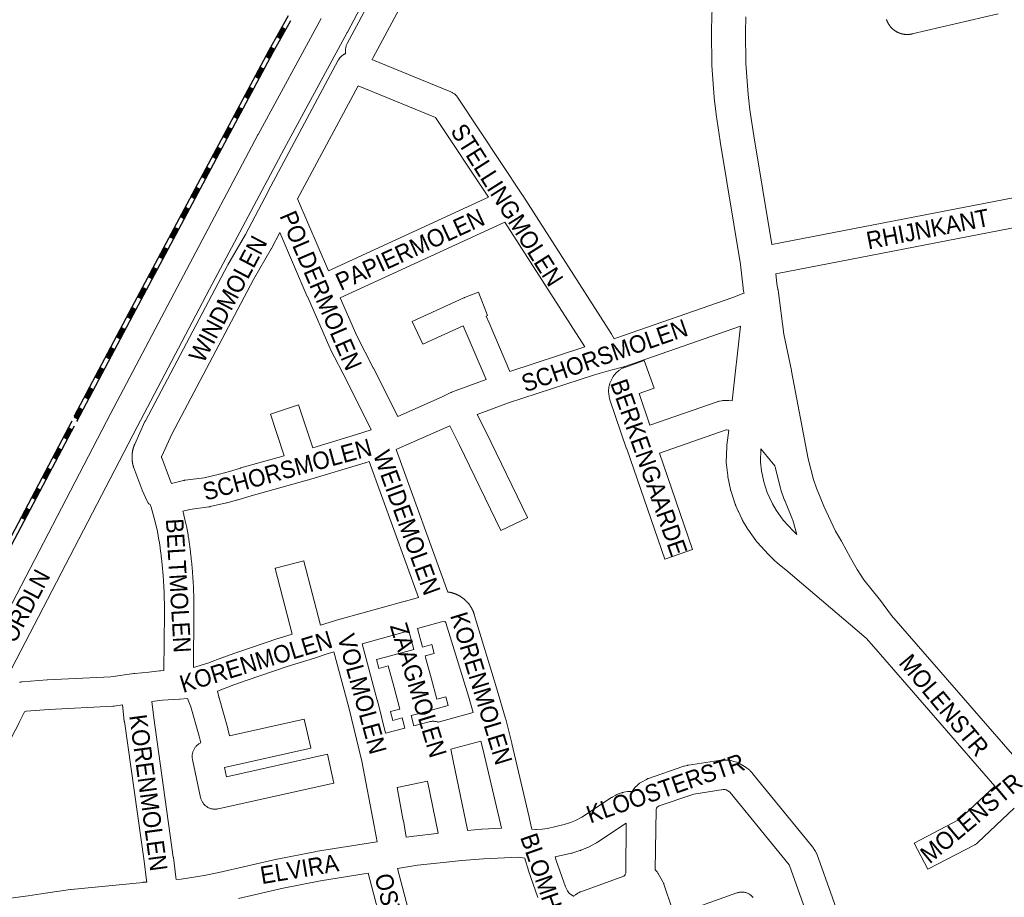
# Model space of a CAD drawing. Header units: metres. Extents: x 123819 to 142731, y 393440 to 405763.
# Tile 304 of 346: x 137635 to 138069, y 400248 to 400634. Entities that reach past the tile are written whole.
import ezdxf
from ezdxf.enums import TextEntityAlignment as Align

# ---------------------------------------------------------------- set-up
doc = ezdxf.new("R2010")
doc.units = ezdxf.units.M
doc.header["$MEASUREMENT"] = 0
for name, color, linetype, lineweight in [('gs-anno-wegen algemeen tekst', 7, 'Continuous', 0), ('gs-knt-aanvullende hoofdweg', 7, 'Continuous', 0), ('gs-knt-paden', 7, 'Continuous', 0), ('gs-knt-spoorlijn', 7, 'Continuous', 30), ('gs-knt-wegen algemeen', 7, 'Continuous', 0)]:
    doc.layers.add(name, color=color, linetype=linetype, lineweight=lineweight)
doc.styles.add('1.25mm', font='arial.ttf', dxfattribs={"height": 0.002})
doc.styles.add('Style-Arial', font='arial.ttf')

msp = doc.modelspace()

# ---------------------------------------------------------------- linework, layer by layer
at = {"layer": 'gs-anno-wegen algemeen tekst', "color": 7, "linetype": 'Continuous', "flags": 128}
msp.add_lwpolyline([(137840.97, 400475.71), (137832.19, 400496.38), (137830.77, 400499.46), (137813.01, 400491.3, -0.384567), (137813, 400491.3), (137808.4, 400501.3, -0.384567), (137808.41, 400501.31), (137831.17, 400511.78), (137831.24, 400511.81), (137831.41, 400511.88), (137831.42, 400511.88), (137831.49, 400511.91), (137837.61, 400514.27, -0.385004), (137837.62, 400514.27), (137841.58, 400504.01, -0.384985), (137841.58, 400503.99), (137840.93, 400503.74), (137842.3, 400500.76)], format="xyb", dxfattribs=at)
msp.add_lwpolyline([(137842.3, 400500.76), (137851.4, 400479.34)], dxfattribs=at)
at = {"layer": 'gs-knt-aanvullende hoofdweg', "color": 7, "linetype": 'Continuous', "flags": 128}
for points in [[(137954.62, 400513.76), (137954.63, 400513.84), (137954.57, 400514.14), (137954.29, 400515.57), (137954.23, 400515.9), (137954.19, 400516.24), (137953.14, 400526.47), (137944.18, 400580.7), (137944.17, 400580.79), (137942.37, 400592.52), (137942.33, 400592.81), (137941.53, 400599.82), (137941.5, 400600.13), (137940.49, 400614.21), (137940.48, 400614.42), (137940.47, 400614.63), (137940.27, 400628.75), (137940.27, 400629.07), (137940.46, 400636.12), (137940.48, 400636.43), (137942.06, 400659.28)], [(137955.47, 400635.55), (137955.29, 400628.81), (137955.49, 400615.07), (137956.47, 400601.37), (137957.24, 400594.66), (137959.01, 400583.11), (137966.9, 400535.32)], [(137968.66, 400522.39), (137969.1, 400518.12), (137969.31, 400517.03), (137969.59, 400515.61), (137969.6, 400515.55), (137969.6, 400515.52), (137969.61, 400515.51), (137969.65, 400515.24), (137969.66, 400515.19), (137969.66, 400515.16), (137969.66, 400515.15), (137972.23, 400495.76), (137972.23, 400495.74), (137975.54, 400479.73), (137975.56, 400479.64), (137975.59, 400479.52), (137975.59, 400479.52), (137975.59, 400479.51)], [(137949.47, 400466.36), (137953.05, 400499.31)], [(137975.59, 400479.51), (137982.95, 400440.77), (137985.21, 400431.77), (137986.53, 400427.94), (137989.85, 400419.96), (137994.97, 400408.94), (137997.6, 400404.47), (137997.72, 400404.26), (138001.61, 400397.12), (138004.52, 400392.11), (138007.42, 400387.53), (138014.21, 400379.14), (138014.39, 400378.92), (138019.7, 400371.81), (138079.93, 400302.6)], [(138065.23, 400296.61), (138011.83, 400357.91), (138011.79, 400357.95), (138008.53, 400361.75), (138008.53, 400361.76), (137973.04, 400391.84), (137970.22, 400394.17), (137970.12, 400394.26), (137969.25, 400395.01), (137969.17, 400395.08), (137968.11, 400396.02), (137967.99, 400396.12), (137967.93, 400396.17), (137967.75, 400396.34), (137965.7, 400398.31), (137965.66, 400398.35), (137965.62, 400398.39), (137965.59, 400398.42), (137965.52, 400398.49), (137965.36, 400398.67), (137960.46, 400404.04), (137960.25, 400404.28), (137960.05, 400404.53), (137959.87, 400404.79), (137956.35, 400409.8), (137956.19, 400410.03), (137956.04, 400410.27), (137954.01, 400413.68), (137953.88, 400413.92), (137953.83, 400414.01), (137953.81, 400414.04), (137953.75, 400414.17), (137953.66, 400414.35), (137953.63, 400414.42), (137952.15, 400417.6), (137952.08, 400417.75), (137951.04, 400420.13), (137951, 400420.22), (137950.97, 400420.3), (137950.93, 400420.38), (137950.89, 400420.48), (137950.88, 400420.5), (137950.87, 400420.54), (137950.84, 400420.62), (137950.75, 400420.87), (137948.9, 400426.44), (137948.82, 400426.72), (137948.79, 400426.82), (137948.78, 400426.87), (137948.77, 400426.91), (137948.74, 400427.01), (137948.68, 400427.29), (137947.54, 400432.81), (137947.48, 400433.12), (137947.44, 400433.44), (137946.88, 400438.17), (137946.84, 400438.52), (137946.83, 400438.88), (137946.83, 400439.24), (137946.99, 400446.05), (137947.01, 400446.32), (137947.01, 400446.4), (137947.01, 400446.45), (137947.03, 400446.58), (137947.06, 400446.84), (137947.92, 400453.43)], [(137976.24, 400409.03), (137977.94, 400407.46), (137976.16, 400413.76), (137976.04, 400414.05), (137972.57, 400422.39), (137972.48, 400422.61), (137972.4, 400422.83), (137970.9, 400427.19), (137970.81, 400427.5), (137970.72, 400427.81), (137968.33, 400437.32), (137968.28, 400437.54), (137968.24, 400437.75), (137962, 400445.26), (137961.85, 400439.41), (137962.32, 400435.53), (137963.3, 400430.75), (137964.88, 400425.97), (137967.14, 400421), (137968.8, 400418.2), (137971.89, 400413.81), (137976.23, 400409.03), (137976.23, 400409.03), (137976.24, 400409.03)]]:
    msp.add_lwpolyline(points, dxfattribs=at)
at = {"layer": 'gs-knt-paden', "color": 7, "linetype": 'Continuous', "flags": 128}
for points in [[(137805.17, 400322.11), (137803.97, 400326.62), (137799.87, 400325.52, -0.384038), (137799.86, 400325.52), (137798.82, 400329.39, -0.384044), (137798.83, 400329.4), (137802.94, 400330.51), (137800.41, 400340), (137797.84, 400349.59), (137793.73, 400348.48, -0.384036), (137793.72, 400348.49), (137792.68, 400352.36, -0.384037), (137792.69, 400352.37), (137798.74, 400354), (137809.03, 400356.76), (137806.82, 400365.05)], [(137810.69, 400366.11), (137812.91, 400357.81), (137817.07, 400358.93, -0.38404), (137817.08, 400358.92), (137818.12, 400355.06, -0.384046), (137818.11, 400355.04), (137814.07, 400353.96), (137814.24, 400353.45), (137814.26, 400353.39), (137814.28, 400353.33), (137816.67, 400344.37), (137819.21, 400334.88), (137823.2, 400335.96, -0.384042), (137823.22, 400335.95), (137824.26, 400332.09, -0.384037), (137824.25, 400332.08), (137818.31, 400330.48), (137812.08, 400328.8), (137807.86, 400327.66), (137809.05, 400323.13)]]:
    msp.add_lwpolyline(points, format="xyb", dxfattribs=at)
at = {"layer": 'gs-knt-spoorlijn', "color": 7, "linetype": 'Continuous'}
for p, q in [((137748.84, 400626.74), (137751.28, 400631.11)), ((137749.02, 400626.65), (137751.46, 400631.01)), ((137749.19, 400626.55), (137751.63, 400630.92)), ((137749.37, 400626.45), (137751.81, 400630.82)), ((137749.54, 400626.36), (137751.98, 400630.72)), ((137749.72, 400626.26), (137752.16, 400630.62)), ((137749.89, 400626.16), (137752.33, 400630.53)), ((137750.07, 400626.06), (137752.5, 400630.43)), ((137750.24, 400625.97), (137752.68, 400630.33)), ((137744.02, 400617.97), (137746.37, 400622.38)), ((137744.19, 400617.88), (137746.55, 400622.29)), ((137744.37, 400617.78), (137746.72, 400622.19)), ((137744.55, 400617.69), (137746.9, 400622.1)), ((137744.72, 400617.59), (137747.08, 400622.01)), ((137744.9, 400617.5), (137747.25, 400621.91)), ((137745.08, 400617.41), (137747.43, 400621.82)), ((137745.25, 400617.31), (137747.61, 400621.72)), ((137745.43, 400617.22), (137747.78, 400621.63)), ((137739.31, 400609.15), (137741.66, 400613.56)), ((137739.49, 400609.05), (137741.84, 400613.46)), ((137739.66, 400608.96), (137742.02, 400613.37)), ((137739.84, 400608.87), (137742.19, 400613.28)), ((137740.02, 400608.77), (137742.37, 400613.18)), ((137740.19, 400608.68), (137742.55, 400613.09)), ((137740.37, 400608.58), (137742.72, 400612.99)), ((137740.55, 400608.49), (137742.9, 400612.9)), ((137740.72, 400608.39), (137743.08, 400612.81)), ((137734.6, 400600.32), (137736.96, 400604.74)), ((137734.78, 400600.23), (137737.13, 400604.64)), ((137734.96, 400600.14), (137737.31, 400604.55)), ((137735.13, 400600.04), (137737.49, 400604.45)), ((137735.31, 400599.95), (137737.66, 400604.36)), ((137735.49, 400599.85), (137737.84, 400604.27)), ((137735.66, 400599.76), (137738.02, 400604.17)), ((137735.84, 400599.67), (137738.19, 400604.08)), ((137736.02, 400599.57), (137738.37, 400603.98)), ((137729.9, 400591.5), (137732.25, 400595.91)), ((137730.07, 400591.41), (137732.43, 400595.82)), ((137730.25, 400591.31), (137732.6, 400595.72)), ((137730.43, 400591.22), (137732.78, 400595.63)), ((137730.6, 400591.13), (137732.96, 400595.54)), ((137730.78, 400591.03), (137733.13, 400595.44)), ((137730.96, 400590.94), (137733.31, 400595.35)), ((137731.13, 400590.84), (137733.49, 400595.25)), ((137731.31, 400590.75), (137733.66, 400595.16)), ((137725.19, 400582.68), (137727.54, 400587.09)), ((137725.37, 400582.58), (137727.72, 400587)), ((137725.54, 400582.49), (137727.9, 400586.9)), ((137725.72, 400582.4), (137728.07, 400586.81)), ((137725.9, 400582.3), (137728.25, 400586.71)), ((137726.07, 400582.21), (137728.43, 400586.62)), ((137726.25, 400582.11), (137728.6, 400586.53)), ((137726.42, 400582.02), (137728.78, 400586.43)), ((137726.6, 400581.93), (137728.95, 400586.34)), ((137720.48, 400573.86), (137722.84, 400578.27)), ((137720.66, 400573.76), (137723.01, 400578.17)), ((137720.84, 400573.67), (137723.19, 400578.08)), ((137721.01, 400573.57), (137723.37, 400577.99)), ((137721.19, 400573.48), (137723.54, 400577.89)), ((137721.36, 400573.39), (137723.72, 400577.8)), ((137721.54, 400573.29), (137723.89, 400577.7)), ((137721.72, 400573.2), (137724.07, 400577.61)), ((137721.89, 400573.1), (137724.25, 400577.51)), ((137715.78, 400565.03), (137718.13, 400569.44)), ((137715.95, 400564.94), (137718.31, 400569.35)), ((137716.13, 400564.85), (137718.48, 400569.26)), ((137716.3, 400564.75), (137718.66, 400569.16)), ((137716.48, 400564.66), (137718.83, 400569.07)), ((137716.66, 400564.56), (137719.01, 400568.97)), ((137716.83, 400564.47), (137719.19, 400568.88)), ((137717.01, 400564.37), (137719.36, 400568.79)), ((137717.19, 400564.28), (137719.54, 400568.69)), ((137711.07, 400556.21), (137713.42, 400560.62)), ((137711.24, 400556.12), (137713.6, 400560.53)), ((137711.42, 400556.02), (137713.77, 400560.43)), ((137711.6, 400555.93), (137713.95, 400560.34)), ((137711.77, 400555.83), (137714.13, 400560.25)), ((137711.95, 400555.74), (137714.3, 400560.15)), ((137712.13, 400555.65), (137714.48, 400560.06)), ((137712.3, 400555.55), (137714.66, 400559.96)), ((137712.48, 400555.46), (137714.83, 400559.87)), ((137706.36, 400547.39), (137708.71, 400551.8)), ((137706.54, 400547.29), (137708.89, 400551.7)), ((137706.71, 400547.2), (137709.07, 400551.61)), ((137706.89, 400547.11), (137709.24, 400551.52)), ((137707.07, 400547.01), (137709.42, 400551.42)), ((137707.24, 400546.92), (137709.6, 400551.33)), ((137707.42, 400546.82), (137709.77, 400551.23)), ((137707.6, 400546.73), (137709.95, 400551.14)), ((137707.77, 400546.63), (137710.13, 400551.05)), ((137701.65, 400538.56), (137704.01, 400542.98)), ((137701.83, 400538.47), (137704.18, 400542.88)), ((137702.01, 400538.38), (137704.36, 400542.79)), ((137702.18, 400538.28), (137704.54, 400542.69)), ((137702.36, 400538.19), (137704.71, 400542.6)), ((137702.54, 400538.09), (137704.89, 400542.51)), ((137702.71, 400538), (137705.07, 400542.41)), ((137702.89, 400537.91), (137705.24, 400542.32)), ((137703.07, 400537.81), (137705.42, 400542.22)), ((137696.95, 400529.74), (137699.3, 400534.15)), ((137697.12, 400529.65), (137699.48, 400534.06)), ((137697.3, 400529.55), (137699.65, 400533.97)), ((137697.48, 400529.46), (137699.83, 400533.87)), ((137697.65, 400529.37), (137700.01, 400533.78)), ((137697.83, 400529.27), (137700.18, 400533.68)), ((137698.01, 400529.18), (137700.36, 400533.59)), ((137698.18, 400529.08), (137700.54, 400533.49)), ((137698.36, 400528.99), (137700.71, 400533.4)), ((137692.24, 400520.92), (137694.59, 400525.33)), ((137692.42, 400520.82), (137694.77, 400525.24)), ((137692.59, 400520.73), (137694.95, 400525.14)), ((137692.77, 400520.64), (137695.12, 400525.05)), ((137692.95, 400520.54), (137695.3, 400524.95)), ((137693.12, 400520.45), (137695.48, 400524.86)), ((137693.3, 400520.35), (137695.65, 400524.77)), ((137693.47, 400520.26), (137695.83, 400524.67)), ((137693.65, 400520.17), (137696, 400524.58)), ((137687.53, 400512.1), (137689.89, 400516.51)), ((137687.71, 400512), (137690.06, 400516.41)), ((137687.89, 400511.91), (137690.24, 400516.32)), ((137688.06, 400511.81), (137690.42, 400516.23)), ((137688.24, 400511.72), (137690.59, 400516.13)), ((137688.41, 400511.63), (137690.77, 400516.04)), ((137688.59, 400511.53), (137690.94, 400515.94)), ((137688.77, 400511.44), (137691.12, 400515.85)), ((137688.94, 400511.34), (137691.3, 400515.75)), ((137682.82, 400503.27), (137685.18, 400507.68)), ((137683, 400503.18), (137685.35, 400507.59)), ((137683.18, 400503.09), (137685.53, 400507.5)), ((137683.35, 400502.99), (137685.71, 400507.4)), ((137683.53, 400502.9), (137685.88, 400507.31)), ((137683.71, 400502.8), (137686.06, 400507.21)), ((137683.88, 400502.71), (137686.24, 400507.12)), ((137684.06, 400502.61), (137686.41, 400507.03)), ((137684.24, 400502.52), (137686.59, 400506.93)), ((137678.16, 400494.43), (137680.49, 400498.85)), ((137678.33, 400494.33), (137680.67, 400498.75)), ((137678.51, 400494.24), (137680.85, 400498.66)), ((137678.69, 400494.15), (137681.02, 400498.57)), ((137678.86, 400494.05), (137681.2, 400498.47)), ((137679.04, 400493.96), (137681.38, 400498.38)), ((137679.22, 400493.87), (137681.55, 400498.29)), ((137679.39, 400493.77), (137681.73, 400498.19)), ((137679.57, 400493.68), (137681.91, 400498.1)), ((137673.48, 400485.59), (137675.82, 400490.01)), ((137673.66, 400485.49), (137676, 400489.91)), ((137673.84, 400485.4), (137676.17, 400489.82)), ((137674.01, 400485.31), (137676.35, 400489.73)), ((137674.19, 400485.21), (137676.53, 400489.63)), ((137674.37, 400485.12), (137676.7, 400489.54)), ((137674.54, 400485.03), (137676.88, 400489.45)), ((137674.72, 400484.93), (137677.06, 400489.35)), ((137674.9, 400484.84), (137677.23, 400489.26)), ((137668.81, 400476.75), (137671.15, 400481.17)), ((137668.98, 400476.65), (137671.32, 400481.07)), ((137669.16, 400476.56), (137671.5, 400480.98)), ((137669.34, 400476.47), (137671.68, 400480.89)), ((137669.52, 400476.37), (137671.85, 400480.79)), ((137669.69, 400476.28), (137672.03, 400480.7)), ((137669.87, 400476.19), (137672.21, 400480.61)), ((137670.05, 400476.09), (137672.38, 400480.51)), ((137670.22, 400476), (137672.56, 400480.42)), ((137664.13, 400467.91), (137666.47, 400472.33)), ((137664.31, 400467.81), (137666.65, 400472.23)), ((137664.49, 400467.72), (137666.82, 400472.14)), ((137664.66, 400467.63), (137667, 400472.05)), ((137664.84, 400467.53), (137667.18, 400471.95)), ((137665.02, 400467.44), (137667.35, 400471.86)), ((137665.19, 400467.34), (137667.53, 400471.76)), ((137665.37, 400467.25), (137667.71, 400471.67)), ((137665.55, 400467.16), (137667.89, 400471.58)), ((137659.46, 400459.07), (137661.8, 400463.49)), ((137659.64, 400458.97), (137661.97, 400463.39)), ((137659.81, 400458.88), (137662.15, 400463.3)), ((137659.99, 400458.78), (137662.33, 400463.21)), ((137660.17, 400458.69), (137662.5, 400463.11)), ((137660.34, 400458.6), (137662.68, 400463.02)), ((137660.52, 400458.5), (137662.86, 400462.92)), ((137660.7, 400458.41), (137663.03, 400462.83)), ((137660.87, 400458.32), (137663.21, 400462.74)), ((137654.79, 400450.22), (137657.12, 400454.65)), ((137654.96, 400450.13), (137657.3, 400454.55)), ((137655.14, 400450.04), (137657.48, 400454.46)), ((137655.32, 400449.94), (137657.65, 400454.36)), ((137655.49, 400449.85), (137657.83, 400454.27)), ((137655.67, 400449.76), (137658.01, 400454.18)), ((137655.85, 400449.66), (137658.18, 400454.08)), ((137656.02, 400449.57), (137658.36, 400453.99)), ((137656.2, 400449.48), (137658.54, 400453.9)), ((137650.11, 400441.38), (137652.45, 400445.8)), ((137650.29, 400441.29), (137652.63, 400445.71)), ((137650.46, 400441.2), (137652.8, 400445.62)), ((137650.64, 400441.1), (137652.98, 400445.52)), ((137650.82, 400441.01), (137653.16, 400445.43)), ((137651, 400440.92), (137653.33, 400445.34)), ((137651.17, 400440.82), (137653.51, 400445.24)), ((137651.35, 400440.73), (137653.69, 400445.15)), ((137651.53, 400440.64), (137653.86, 400445.06)), ((137645.44, 400432.54), (137647.77, 400436.96)), ((137645.61, 400432.45), (137647.95, 400436.87)), ((137645.79, 400432.36), (137648.13, 400436.78)), ((137645.97, 400432.26), (137648.3, 400436.68)), ((137646.14, 400432.17), (137648.48, 400436.59)), ((137646.32, 400432.08), (137648.66, 400436.5)), ((137646.5, 400431.98), (137648.83, 400436.4)), ((137646.67, 400431.89), (137649.01, 400436.31)), ((137646.85, 400431.8), (137649.19, 400436.22)), ((137640.76, 400423.7), (137643.1, 400428.12)), ((137640.94, 400423.61), (137643.28, 400428.03)), ((137641.12, 400423.52), (137643.45, 400427.94)), ((137641.29, 400423.42), (137643.63, 400427.84)), ((137641.47, 400423.33), (137643.81, 400427.75)), ((137641.65, 400423.24), (137643.98, 400427.66)), ((137641.82, 400423.14), (137644.16, 400427.56)), ((137642, 400423.05), (137644.34, 400427.47)), ((137642.18, 400422.96), (137644.51, 400427.38)), ((137636.09, 400414.86), (137638.43, 400419.28)), ((137636.27, 400414.77), (137638.6, 400419.19)), ((137636.44, 400414.68), (137638.78, 400419.1)), ((137636.62, 400414.58), (137638.96, 400419)), ((137636.8, 400414.49), (137639.13, 400418.91)), ((137636.97, 400414.4), (137639.31, 400418.82)), ((137637.15, 400414.3), (137639.49, 400418.72)), ((137637.33, 400414.21), (137639.66, 400418.63)), ((137637.5, 400414.12), (137639.84, 400418.54))]:
    msp.add_line(p, q, dxfattribs=at)
at = {"layer": 'gs-knt-spoorlijn', "color": 7, "linetype": 'Continuous', "flags": 128}
for points in [[(137659.59, 400459.77), (137683.64, 400505.25), (137745.37, 400620.95), (137753.86, 400636.16)], [(137660.7, 400457.59), (137685.41, 400504.32), (137747.13, 400620), (137754.94, 400633.99)], [(137564.74, 400280.86), (137625.83, 400395.91), (137658.43, 400457.56)], [(137565.85, 400278.68), (137627.6, 400394.98), (137659.53, 400455.38)]]:
    msp.add_lwpolyline(points, dxfattribs=at)
at = {"layer": 'gs-knt-spoorlijn', "color": 7, "linetype": 'Continuous'}
for p in [(137659.59, 400459.77), (137660.7, 400457.59)]:
    msp.add_point(p, dxfattribs=at)
at = {"layer": 'gs-knt-wegen algemeen', "color": 7, "linetype": 'Continuous', "flags": 128}
for points in [[(137798.03, 400663.56), (137779.8, 400628.82), (137779.75, 400628.73), (137751.88, 400577.5), (137719.05, 400515.53), (137687.11, 400454.85), (137609.99, 400306.66), (137609.97, 400306.62), (137582.59, 400254.97)], [(137779.07, 400619.41), (137779.06, 400619.46), (137779.01, 400619.78), (137778.97, 400620.09), (137778.95, 400620.27), (137778.94, 400620.41), (137778.94, 400620.73), (137778.94, 400621.05), (137778.97, 400621.37), (137779.01, 400621.69), (137779.06, 400622), (137779.13, 400622.31), (137779.21, 400622.62), (137779.31, 400622.93), (137779.43, 400623.22), (137779.56, 400623.52), (137779.7, 400623.8), (137791.14, 400645.25)], [(137802.44, 400638.76), (137791.19, 400617.67), (137791.03, 400617.39), (137790.86, 400617.12), (137790.68, 400616.86), (137790.58, 400616.73)], [(138066.6, 400636.95), (138028.69, 400628.07), (138028.68, 400628.07), (138028.57, 400628.04), (138028.46, 400628.02), (138028.34, 400627.99), (138028.23, 400627.97), (138028.11, 400627.95), (138028, 400627.93), (138027.88, 400627.91), (138027.77, 400627.9), (138027.65, 400627.88), (138027.54, 400627.87), (138027.42, 400627.86), (138027.31, 400627.85), (138027.19, 400627.84), (138027.07, 400627.83), (138026.96, 400627.83), (138026.84, 400627.82), (138026.73, 400627.82), (138026.61, 400627.82), (138026.49, 400627.82), (138026.38, 400627.82), (138026.26, 400627.82), (138026.15, 400627.82), (138026.03, 400627.83), (138025.91, 400627.84), (138025.8, 400627.84), (138025.68, 400627.85), (138025.57, 400627.86), (138025.45, 400627.88), (138025.34, 400627.89), (138025.22, 400627.91), (138025.1, 400627.92), (138024.99, 400627.94), (138024.88, 400627.96), (138024.76, 400627.98), (138024.65, 400628), (138024.53, 400628.03), (138024.42, 400628.05), (138024.31, 400628.08), (138024.19, 400628.11), (138024.08, 400628.13), (138023.97, 400628.16), (138023.86, 400628.2), (138023.75, 400628.23), (138023.64, 400628.26), (138023.52, 400628.3), (138023.41, 400628.34), (138023.3, 400628.38), (138023.2, 400628.42), (138023.09, 400628.46), (138022.98, 400628.5), (138022.87, 400628.54), (138022.76, 400628.59), (138022.66, 400628.64), (138022.55, 400628.68), (138022.45, 400628.73), (138022.34, 400628.78), (138022.24, 400628.83), (138022.13, 400628.89), (138022.03, 400628.94), (138021.93, 400629), (138021.83, 400629.05), (138021.73, 400629.11), (138021.63, 400629.17), (138021.53, 400629.23), (138021.43, 400629.29), (138021.33, 400629.36), (138021.23, 400629.42), (138021.14, 400629.48), (138021.04, 400629.55), (138020.95, 400629.62), (138020.85, 400629.69), (138020.76, 400629.76), (138020.67, 400629.83), (138020.58, 400629.9), (138020.49, 400629.97), (138020.4, 400630.05), (138020.31, 400630.12), (138020.22, 400630.2), (138020.14, 400630.28), (138020.05, 400630.36), (138019.97, 400630.43), (138019.88, 400630.52), (138019.8, 400630.6), (138019.72, 400630.68), (138019.64, 400630.76), (138019.56, 400630.85), (138019.48, 400630.93), (138019.4, 400631.02), (138019.32, 400631.11), (138019.25, 400631.2), (138019.17, 400631.29), (138019.1, 400631.37), (138019.03, 400631.47), (138018.96, 400631.56), (138018.89, 400631.65), (138018.82, 400631.74), (138018.75, 400631.84), (138018.69, 400631.93), (138018.62, 400632.03), (138018.56, 400632.13), (138018.49, 400632.23), (138018.43, 400632.32), (138018.37, 400632.42), (138018.31, 400632.52), (138018.25, 400632.62), (138018.2, 400632.72), (138018.14, 400632.83), (138018.09, 400632.93), (138018.03, 400633.03), (138017.98, 400633.14), (138017.93, 400633.24), (138017.88, 400633.35), (138017.83, 400633.45), (138017.79, 400633.56), (138017.74, 400633.67), (138017.7, 400633.77), (138017.65, 400633.88), (138017.61, 400633.99), (138017.57, 400634.1), (138017.53, 400634.21), (138017.5, 400634.32), (138017.46, 400634.43)], [(137541.24, 400202.34), (137544.19, 400209.6), (137544.32, 400209.89), (137544.45, 400210.16), (137567.91, 400255.09), (137567.93, 400255.13), (137598.45, 400312.7), (137675.57, 400460.88), (137675.58, 400460.9), (137707.54, 400521.6), (137707.54, 400521.62), (137740.39, 400583.63), (137740.43, 400583.69), (137768.29, 400634.91)], [(137775.79, 400616.46), (137775.86, 400616.58), (137775.94, 400616.71), (137776.02, 400616.86), (137776.1, 400616.98), (137776.2, 400617.12), (137776.29, 400617.24), (137776.39, 400617.38), (137776.48, 400617.49), (137776.59, 400617.62), (137776.69, 400617.73), (137776.81, 400617.86), (137776.9, 400617.96), (137777.04, 400618.09), (137777.13, 400618.18), (137777.13, 400618.18), (137777.14, 400618.19), (137777.28, 400618.31), (137777.37, 400618.39), (137777.37, 400618.39), (137777.55, 400618.53), (137777.62, 400618.59), (137777.88, 400618.77), (137777.93, 400618.81), (137778.14, 400618.94), (137778.14, 400618.94), (137778.24, 400619), (137778.3, 400619.03), (137778.41, 400619.1), (137778.42, 400619.1), (137778.53, 400619.16), (137778.7, 400619.25), (137778.83, 400619.3), (137778.99, 400619.38), (137779.07, 400619.41)], [(137744.88, 400558.74), (137775.79, 400616.45)], [(137775.79, 400616.45), (137775.79, 400616.46), (137775.79, 400616.46)], [(137775.79, 400616.45), (137775.79, 400616.46), (137775.79, 400616.46)], [(137790.58, 400616.73), (137825.4, 400602.57), (137825.68, 400602.45), (137825.95, 400602.32), (137826.21, 400602.18), (137826.47, 400602.02), (137826.71, 400601.86), (137826.95, 400601.68), (137827.19, 400601.49), (137827.41, 400601.29), (137827.62, 400601.08), (137827.83, 400600.86), (137828.02, 400600.63), (137828.2, 400600.39), (137828.37, 400600.14), (137857.02, 400557), (137857.08, 400556.91), (137896.09, 400496.07), (137896.18, 400495.92), (137896.26, 400495.78), (137897.42, 400493.76)], [(137784.5, 400605.15), (137757.84, 400555.36)], [(137841.97, 400556.13), (137818.64, 400591.27), (137784.5, 400605.15)], [(137692.94, 400420.72), (137692.26, 400420.93), (137692.26, 400420.93), (137692.26, 400420.93), (137692.09, 400421.16), (137691.94, 400421.4), (137691.8, 400421.64), (137691.66, 400421.89), (137691.54, 400422.15), (137689.37, 400426.98), (137689.29, 400427.18), (137689.21, 400427.38), (137685.7, 400436.78), (137685.62, 400436.99), (137685.6, 400437.06), (137685.57, 400437.14), (137685.55, 400437.22), (137685.52, 400437.29), (137685.5, 400437.37), (137685.48, 400437.45), (137685.45, 400437.53), (137685.43, 400437.6), (137685.41, 400437.68), (137685.39, 400437.76), (137685.37, 400437.84), (137685.35, 400437.91), (137685.33, 400437.99), (137685.31, 400438.07), (137685.29, 400438.15), (137685.27, 400438.23), (137685.25, 400438.3), (137685.23, 400438.38), (137685.21, 400438.46), (137685.2, 400438.54), (137685.18, 400438.62), (137685.16, 400438.7), (137685.15, 400438.78), (137685.13, 400438.86), (137685.12, 400438.94), (137685.1, 400439.02), (137685.09, 400439.09), (137685.08, 400439.17), (137685.06, 400439.25), (137685.05, 400439.33), (137685.04, 400439.41), (137685.03, 400439.49), (137685.01, 400439.57), (137685, 400439.65), (137684.99, 400439.73), (137684.98, 400439.81), (137684.97, 400439.89), (137684.96, 400439.97), (137684.96, 400440.05), (137684.95, 400440.13), (137684.94, 400440.21), (137684.93, 400440.29), (137684.93, 400440.37), (137684.92, 400440.45), (137684.91, 400440.53), (137684.91, 400440.61), (137684.9, 400440.69), (137684.9, 400440.77), (137684.89, 400440.85), (137684.89, 400440.94), (137684.89, 400441.02), (137684.88, 400441.1), (137684.88, 400441.18), (137684.88, 400441.26), (137684.88, 400441.34), (137684.88, 400441.42), (137684.88, 400441.5), (137684.88, 400441.58), (137684.88, 400441.66), (137684.88, 400441.74), (137684.88, 400441.82), (137684.88, 400441.9), (137684.88, 400441.98), (137684.88, 400442.06), (137684.89, 400442.14), (137684.89, 400442.22), (137684.89, 400442.3), (137684.9, 400442.38), (137684.9, 400442.47), (137684.91, 400442.55), (137684.91, 400442.63), (137684.92, 400442.71), (137684.93, 400442.79), (137684.93, 400442.87), (137684.94, 400442.95), (137684.95, 400443.03), (137684.96, 400443.11), (137684.97, 400443.19), (137684.98, 400443.27), (137684.99, 400443.35), (137685, 400443.43), (137685.01, 400443.51), (137685.02, 400443.59), (137685.03, 400443.67), (137685.04, 400443.75), (137685.05, 400443.83), (137685.07, 400443.91), (137685.08, 400443.98), (137685.09, 400444.06), (137685.11, 400444.14), (137685.12, 400444.22), (137685.14, 400444.3), (137685.15, 400444.38), (137685.17, 400444.46), (137685.18, 400444.54), (137685.2, 400444.62), (137685.22, 400444.7), (137685.24, 400444.78), (137685.25, 400444.85), (137685.27, 400444.93), (137685.29, 400445.01), (137685.31, 400445.09), (137685.33, 400445.17), (137685.35, 400445.24), (137685.37, 400445.32), (137685.39, 400445.4), (137685.41, 400445.48), (137685.44, 400445.55), (137685.46, 400445.63), (137685.48, 400445.71), (137685.5, 400445.79), (137685.53, 400445.86), (137685.55, 400445.94), (137685.58, 400446.02), (137685.6, 400446.09), (137685.63, 400446.17), (137685.65, 400446.25), (137685.68, 400446.32), (137685.71, 400446.4), (137685.73, 400446.47), (137685.76, 400446.55), (137685.79, 400446.63), (137685.82, 400446.7), (137685.85, 400446.78), (137685.88, 400446.85), (137685.91, 400446.93), (137685.94, 400447), (137685.97, 400447.08), (137686.06, 400447.3), (137690.59, 400457.2), (137690.67, 400457.37), (137690.76, 400457.54), (137727, 400526.09), (137727.11, 400526.29), (137734.84, 400539.72), (137744.86, 400558.7), (137744.88, 400558.73)], [(137744.88, 400558.73), (137744.88, 400558.74), (137744.88, 400558.74)], [(137744.88, 400558.73), (137744.88, 400558.74), (137744.88, 400558.74)], [(137966.9, 400535.32), (138092.23, 400559.49)], [(137757.84, 400555.36), (137771.47, 400523.7)], [(137771.47, 400523.7), (137841.97, 400556.13)], [(138095.33, 400546.83), (137968.66, 400522.39)], [(137849.17, 400545.12), (137776.64, 400511.75)], [(137884.44, 400490.11), (137849.17, 400545.12)], [(137750.02, 400540.59), (137746.3, 400533.54), (137746.18, 400533.33), (137738.45, 400519.9), (137702.36, 400451.62), (137697.98, 400442.04), (137697.97, 400442.02), (137697.96, 400441.99), (137697.95, 400441.96), (137697.94, 400441.94), (137697.94, 400441.91), (137697.93, 400441.89), (137697.92, 400441.86), (137697.92, 400441.83), (137697.91, 400441.81), (137697.91, 400441.78), (137697.91, 400441.75), (137697.9, 400441.72), (137697.9, 400441.7), (137697.9, 400441.67), (137697.9, 400441.64), (137697.9, 400441.62), (137697.9, 400441.59), (137697.9, 400441.56), (137697.9, 400441.54), (137697.9, 400441.51), (137697.9, 400441.48), (137697.9, 400441.45), (137697.9, 400441.43), (137697.91, 400441.4), (137697.91, 400441.37), (137697.91, 400441.35), (137697.92, 400441.32), (137697.92, 400441.29), (137697.93, 400441.27), (137697.94, 400441.24), (137697.94, 400441.21), (137697.95, 400441.19), (137701.33, 400432.13), (137702.31, 400429.96)], [(137790.36, 400453.65), (137779.65, 400474.92), (137772.25, 400489.28), (137772.16, 400489.47), (137772.07, 400489.66), (137762.16, 400512.39), (137762.15, 400512.42), (137750.02, 400540.59)], [(137776.64, 400511.75), (137783.92, 400495.05), (137791.23, 400480.86), (137791.26, 400480.81), (137801.99, 400459.5)], [(137897.42, 400493.76), (137898.07, 400493.93), (137949.69, 400511.92), (137954.62, 400513.76)], [(137851.4, 400479.34), (137884.44, 400490.11)], [(137801.99, 400459.5), (137821.6, 400468.08), (137825.06, 400469.84), (137825.11, 400469.87), (137825.18, 400469.9), (137825.34, 400469.98), (137825.4, 400470), (137825.47, 400470.03), (137825.64, 400470.1), (137825.7, 400470.12), (137825.77, 400470.15), (137840.97, 400475.71)], [(137908.37, 400469.56), (137913.11, 400455.6), (137942.87, 400465.96), (137943.13, 400466.04), (137943.39, 400466.12), (137943.65, 400466.18), (137944.85, 400466.43), (137945.14, 400466.49), (137945.42, 400466.53), (137945.71, 400466.56), (137946, 400466.57), (137946.29, 400466.58), (137947.29, 400466.57), (137947.5, 400466.56), (137947.72, 400466.55), (137947.94, 400466.53), (137949.47, 400466.36)], [(137801.27, 400444.88), (137824.06, 400382.12)], [(137789.34, 400439.59), (137787.78, 400439.08), (137787.59, 400439.02), (137762.17, 400431.45), (137762.06, 400431.42), (137736.35, 400424.25), (137731.6, 400422.81), (137731.41, 400422.75), (137726.78, 400421.49), (137726.55, 400421.43), (137719.35, 400419.75), (137719.14, 400419.7), (137718.93, 400419.66), (137718.72, 400419.63), (137710.33, 400418.53), (137707.29, 400417.78)], [(137811.09, 400379.7), (137789.34, 400439.59)], [(137698.93, 400347.47), (137699.15, 400372.85), (137699.15, 400373.36), (137699.16, 400373.86), (137699.16, 400374.37), (137699.16, 400374.87), (137699.16, 400375.38), (137699.15, 400375.88), (137699.15, 400376.39), (137699.14, 400376.89), (137699.14, 400377.4), (137699.13, 400377.9), (137699.12, 400378.41), (137699.11, 400378.91), (137699.1, 400379.42), (137699.08, 400379.92), (137699.07, 400380.42), (137699.05, 400380.93), (137699.04, 400381.43), (137699.02, 400381.94), (137699, 400382.44), (137698.98, 400382.94), (137698.95, 400383.45), (137698.93, 400383.95), (137698.91, 400384.46), (137698.88, 400384.96), (137698.85, 400385.47), (137698.82, 400385.97), (137698.79, 400386.47), (137698.76, 400386.98), (137698.73, 400387.48), (137698.7, 400387.98), (137698.66, 400388.49), (137698.62, 400388.99), (137698.59, 400389.5), (137698.55, 400390), (137698.51, 400390.5), (137698.46, 400391), (137698.42, 400391.51), (137698.38, 400392.01), (137698.33, 400392.51), (137698.28, 400393.01), (137698.23, 400393.52), (137698.19, 400394.02), (137698.13, 400394.52), (137698.08, 400395.02), (137698.03, 400395.53), (137697.97, 400396.03), (137697.92, 400396.53), (137697.86, 400397.03), (137697.8, 400397.53), (137697.74, 400398.03), (137697.68, 400398.53), (137697.62, 400399.03), (137697.55, 400399.54), (137697.49, 400400.03), (137697.42, 400400.54), (137697.36, 400401.04), (137697.29, 400401.54), (137697.22, 400402.04), (137697.14, 400402.54), (137697.07, 400403.03), (137697, 400403.53), (137696.92, 400404.03), (137696.84, 400404.53), (137696.77, 400405.03), (137696.07, 400408.82), (137695.12, 400412.98), (137693.27, 400419.57), (137692.94, 400420.72)], [(137707.29, 400417.78), (137707.69, 400416.35), (137707.77, 400416.04), (137708.79, 400411.59), (137708.85, 400411.32), (137709.59, 400407.31), (137709.61, 400407.15), (137709.7, 400406.61), (137709.78, 400406.08), (137709.86, 400405.54), (137709.94, 400405.01), (137710.02, 400404.48), (137710.1, 400403.94), (137710.17, 400403.41), (137710.24, 400402.88), (137710.32, 400402.34), (137710.39, 400401.81), (137710.46, 400401.27), (137710.53, 400400.74), (137710.59, 400400.2), (137710.66, 400399.66), (137710.72, 400399.13), (137710.79, 400398.59), (137710.85, 400398.05), (137710.91, 400397.52), (137710.97, 400396.98), (137711.02, 400396.45), (137711.08, 400395.91), (137711.13, 400395.37), (137711.19, 400394.83), (137711.24, 400394.3), (137711.29, 400393.76), (137711.34, 400393.22), (137711.39, 400392.68), (137711.43, 400392.15), (137711.48, 400391.61), (137711.52, 400391.07), (137711.56, 400390.53), (137711.6, 400390), (137711.64, 400389.46), (137711.68, 400388.92), (137711.72, 400388.38), (137711.75, 400387.84), (137711.79, 400387.3), (137711.82, 400386.77), (137711.85, 400386.23), (137711.88, 400385.69), (137711.91, 400385.15), (137711.93, 400384.61), (137711.96, 400384.07), (137711.98, 400383.53), (137712.01, 400382.99), (137712.03, 400382.45), (137712.05, 400381.91), (137712.07, 400381.37), (137712.08, 400380.83), (137712.1, 400380.3), (137712.11, 400379.75), (137712.13, 400379.22), (137712.14, 400378.68), (137712.15, 400378.14), (137712.16, 400377.6), (137712.16, 400377.06), (137712.17, 400376.52), (137712.17, 400375.98), (137712.18, 400375.44), (137712.18, 400374.9), (137712.18, 400374.36), (137712.18, 400373.82), (137712.17, 400373.28), (137712.17, 400372.74), (137711.96, 400348.83)], [(137760.65, 400395.78), (137767.9, 400367.52), (137776.48, 400370.09), (137776.6, 400370.13), (137805.32, 400378.15), (137805.38, 400378.16), (137811.09, 400379.7)], [(137824.06, 400382.12), (137824.18, 400382.11), (137824.3, 400382.09), (137824.43, 400382.07), (137824.55, 400382.05), (137824.68, 400382.03), (137824.8, 400382.01), (137824.92, 400381.99), (137825.05, 400381.96), (137825.17, 400381.94), (137825.29, 400381.91), (137825.42, 400381.88), (137825.54, 400381.85), (137825.66, 400381.82), (137825.78, 400381.79), (137825.91, 400381.76), (137826.03, 400381.73), (137826.15, 400381.69), (137826.27, 400381.66), (137826.39, 400381.62), (137826.51, 400381.58), (137826.63, 400381.55), (137826.75, 400381.51), (137826.87, 400381.47), (137826.99, 400381.42), (137827.11, 400381.38), (137827.23, 400381.34), (137827.34, 400381.29), (137827.46, 400381.25), (137827.58, 400381.2), (137827.69, 400381.15), (137827.81, 400381.1), (137827.92, 400381.05), (137828.04, 400381), (137828.15, 400380.95), (137828.27, 400380.89), (137828.38, 400380.84), (137828.5, 400380.78), (137828.61, 400380.73), (137828.72, 400380.67), (137828.83, 400380.61), (137828.94, 400380.55), (137829.05, 400380.49), (137829.16, 400380.43), (137829.27, 400380.37), (137829.38, 400380.31), (137829.49, 400380.24), (137829.6, 400380.18), (137829.71, 400380.11), (137829.81, 400380.04), (137829.92, 400379.98), (137830.02, 400379.91), (137830.13, 400379.84), (137830.23, 400379.77), (137830.34, 400379.69), (137830.44, 400379.62), (137830.54, 400379.55), (137830.64, 400379.47), (137830.74, 400379.4), (137830.84, 400379.32), (137830.94, 400379.24), (137831.04, 400379.17), (137831.14, 400379.09), (137831.24, 400379.01), (137831.33, 400378.93), (137831.43, 400378.84), (137831.53, 400378.76), (137831.62, 400378.68), (137831.71, 400378.59), (137831.81, 400378.51), (137831.9, 400378.42), (137831.99, 400378.34), (137832.08, 400378.25), (137832.17, 400378.16), (137832.26, 400378.07), (137832.35, 400377.98), (137832.43, 400377.89), (137832.52, 400377.8), (137832.61, 400377.71), (137832.69, 400377.61), (137832.78, 400377.52), (137832.86, 400377.43), (137832.94, 400377.33), (137833.02, 400377.23), (137833.1, 400377.14), (137833.18, 400377.04), (137833.26, 400376.94), (137833.34, 400376.84), (137833.42, 400376.74), (137833.49, 400376.64), (137833.57, 400376.54), (137833.65, 400376.44), (137833.72, 400376.34), (137833.79, 400376.23), (137833.86, 400376.13), (137833.93, 400376.03), (137834, 400375.92), (137834.07, 400375.82), (137834.14, 400375.71), (137834.21, 400375.6), (137834.27, 400375.5), (137834.34, 400375.39), (137834.4, 400375.28), (137834.47, 400375.17), (137834.53, 400375.06), (137834.59, 400374.95), (137834.65, 400374.84), (137834.71, 400374.73), (137834.77, 400374.62), (137834.82, 400374.51), (137834.88, 400374.39), (137834.94, 400374.28), (137834.99, 400374.17), (137835.04, 400374.05), (137835.09, 400373.94), (137835.15, 400373.82), (137835.2, 400373.71), (137835.24, 400373.59), (137835.29, 400373.47), (137835.34, 400373.36), (137835.39, 400373.24), (137835.43, 400373.12), (137835.47, 400373), (137835.52, 400372.88), (137835.56, 400372.77), (137835.6, 400372.65), (137835.64, 400372.53), (137835.68, 400372.41), (137835.71, 400372.28), (137845.58, 400339.94), (137845.6, 400339.87), (137849.57, 400326.34), (137849.64, 400326.07), (137852.26, 400315.45), (137852.27, 400315.39), (137859.95, 400282.95), (137859.99, 400282.81), (137861.11, 400277.55)], [(137835.21, 400329.03), (137833.12, 400336.17), (137823.26, 400368.48), (137823.25, 400368.51), (137823.25, 400368.53), (137823.24, 400368.56), (137823.23, 400368.58), (137823.21, 400368.61), (137823.2, 400368.63), (137823.19, 400368.66), (137823.18, 400368.68), (137823.17, 400368.7), (137823.15, 400368.72), (137823.14, 400368.75), (137823.12, 400368.77), (137823.11, 400368.79), (137823.09, 400368.81), (137823.08, 400368.83), (137823.06, 400368.85), (137823.04, 400368.87), (137823.02, 400368.89), (137823.01, 400368.91), (137822.99, 400368.93), (137822.97, 400368.95), (137822.95, 400368.97), (137822.93, 400368.98), (137822.91, 400369), (137822.89, 400369.02), (137822.86, 400369.03), (137822.84, 400369.05), (137822.82, 400369.06), (137821.32, 400368.97), (137810.69, 400366.11)], [(137806.82, 400365.05), (137786.31, 400359.32)], [(137786.31, 400359.32), (137793, 400334.52), (137793.04, 400334.37)], [(137792.86, 400272.09), (137792.9, 400272.09), (137791.66, 400279.07), (137786.19, 400307.58), (137780.41, 400331.2), (137773.81, 400355.7)], [(137635.27, 400342.32), (137635.55, 400342.38), (137635.82, 400342.44), (137636.1, 400342.47), (137636.39, 400342.5), (137647.48, 400343.35), (137647.65, 400343.36), (137675.47, 400344.75), (137685.68, 400346.24), (137686.08, 400346.28), (137692.23, 400346.79), (137697.06, 400347.34), (137697.23, 400347.36), (137697.4, 400347.37), (137698.93, 400347.47)], [(137705.78, 400334.85), (137698.36, 400334.39), (137693.67, 400333.85)], [(137693.67, 400333.85), (137694.43, 400326.72), (137703.09, 400265.28), (137703.1, 400265.19), (137704.2, 400256.51), (137704.22, 400256.38), (137704.32, 400255.44)], [(137705.79, 400334.85), (137705.78, 400334.85)], [(137705.79, 400334.85), (137705.78, 400334.85)], [(137793.04, 400334.37), (137796.6, 400319.85), (137805.17, 400322.11)], [(137680.74, 400332.36), (137677.04, 400331.82), (137676.74, 400331.78), (137676.43, 400331.76), (137648.38, 400330.36), (137638.22, 400329.58), (137637.64, 400329.38), (137637.55, 400329.31), (137635.18, 400324.62), (137635.14, 400324.54), (137604.58, 400266.09), (137603.26, 400263.45), (137603.83, 400259.27), (137604.77, 400253.53)], [(137691.35, 400254.31), (137691.28, 400254.94), (137690.19, 400263.5), (137681.52, 400325.01), (137681.49, 400325.23), (137680.74, 400332.36)], [(137809.05, 400323.13), (137815.92, 400324.95), (137816.23, 400325.02), (137816.53, 400325.08), (137816.84, 400325.12), (137817.15, 400325.15), (137817.46, 400325.16), (137817.77, 400325.16), (137818.08, 400325.14), (137818.39, 400325.11), (137818.7, 400325.07), (137819.01, 400325.01), (137819.31, 400324.93), (137819.61, 400324.84), (137819.77, 400324.78), (137835.21, 400329.03)], [(137838.6, 400316.46), (137825.43, 400312.84), (137826.48, 400307.73), (137832.74, 400277.35), (137832.8, 400277.04), (137832.8, 400277.03)], [(137847.7, 400277.98), (137847.27, 400280.02), (137839.61, 400312.36), (137838.6, 400316.46)], [(137905.3, 400294.24), (137906.16, 400295.48), (137906.34, 400295.73), (137906.53, 400295.97), (137906.73, 400296.2), (137906.95, 400296.42), (137907.18, 400296.63), (137908.12, 400297.48), (137908.35, 400297.68), (137908.6, 400297.87), (137908.85, 400298.04), (137909.11, 400298.21), (137909.38, 400298.36), (137911.6, 400299.55), (137911.83, 400299.67), (137912.06, 400299.77), (137912.3, 400299.87), (137912.54, 400299.96), (137927.7, 400305.21), (137927.98, 400305.3), (137928.26, 400305.38), (137929.65, 400305.72), (137929.94, 400305.79), (137930.22, 400305.84), (137943.51, 400307.91), (137943.52, 400307.91), (137944.86, 400308.05), (137946.2, 400308.09), (137947.54, 400308.01), (137948.87, 400307.81), (137950.18, 400307.5), (137951.46, 400307.08), (137952.7, 400306.55), (137952.93, 400306.43), (137953.15, 400306.31), (137953.38, 400306.17), (137955.51, 400304.81), (137955.7, 400304.69), (137955.88, 400304.56), (137956.34, 400304.22), (137956.56, 400304.05), (137956.77, 400303.87), (137956.98, 400303.69), (137957.17, 400303.49), (137958.03, 400302.6), (137958.21, 400302.41), (137958.38, 400302.21)], [(137958.38, 400302.21), (137984.76, 400269.87), (137984.94, 400269.64), (137985.11, 400269.4), (137985.92, 400268.19), (137986.07, 400267.96), (137986.21, 400267.73), (137986.34, 400267.49), (137986.45, 400267.25), (137986.56, 400267), (137986.66, 400266.75), (138000.59, 400227.89)], [(137819.77, 400275.8), (137815.05, 400298.72), (137801.68, 400295.97), (137804.45, 400281.48), (137804.47, 400281.4), (137805.77, 400274.09)], [(137862.73, 400277.42), (137863.1, 400277.44), (137865.69, 400277.6), (137868.08, 400277.94), (137875.41, 400279.65), (137878.17, 400280.53), (137880.3, 400281.36), (137883.13, 400282.88), (137896.22, 400291.52), (137896.37, 400291.62), (137896.53, 400291.72), (137898.11, 400292.63), (137898.34, 400292.76), (137898.58, 400292.88), (137898.82, 400292.99), (137899.06, 400293.08), (137899.31, 400293.17), (137900.63, 400293.61), (137900.87, 400293.69), (137901.11, 400293.75), (137901.36, 400293.81), (137901.6, 400293.86), (137903.29, 400294.14), (137903.56, 400294.18), (137903.84, 400294.21), (137904.11, 400294.23), (137904.38, 400294.24), (137905.3, 400294.24)], [(137988.1, 400224.16), (137974.68, 400261.58), (137974.48, 400261.87), (137948.46, 400293.77), (137948.21, 400294.02), (137946.82, 400294.91), (137946.61, 400294.98), (137946.39, 400295.03), (137946.17, 400295.06), (137945.95, 400295.07), (137945.73, 400295.06), (137945.51, 400295.04), (137932.51, 400293.02), (137931.69, 400292.81), (137917.29, 400287.83), (137916.34, 400287.32), (137916.02, 400286.86), (137915.86, 400286.3), (137915.51, 400259.7), (137915.54, 400259.67), (137915.76, 400259.46), (137915.97, 400259.25), (137916.16, 400259.02), (137916.35, 400258.78), (137916.52, 400258.54), (137916.69, 400258.29), (137916.84, 400258.03), (137918.85, 400254.4), (137918.99, 400254.14), (137919.12, 400253.86), (137919.24, 400253.59), (137919.34, 400253.3)], [(138073.78, 400286.79), (138057.74, 400271.72), (138057.52, 400271.53), (138057.29, 400271.34), (138057.05, 400271.16), (138056.81, 400271), (138056.56, 400270.85), (138056.3, 400270.7), (138035.72, 400259.93)], [(137832.8, 400277.03), (137838.87, 400277.54), (137839.09, 400277.56), (137847.7, 400277.98)], [(137861.11, 400277.55), (137862.72, 400277.42)], [(137862.72, 400277.42), (137862.72, 400277.42), (137862.73, 400277.42)], [(137862.72, 400277.42), (137862.72, 400277.42), (137862.73, 400277.42)], [(137902.76, 400280.24), (137890.06, 400271.85), (137889.8, 400271.68), (137889.54, 400271.54), (137886.09, 400269.69), (137885.86, 400269.58), (137885.63, 400269.47), (137885.39, 400269.37), (137882.7, 400268.32), (137882.5, 400268.25), (137882.31, 400268.18), (137879.11, 400267.17), (137878.87, 400267.1), (137878.62, 400267.03), (137871.43, 400265.35), (137871.89, 400263.84), (137875.95, 400252.13), (137876.8, 400250.39), (137877.44, 400249.5), (137877.91, 400249.09), (137879.54, 400248.06)], [(137879.54, 400248.06), (137879.6, 400248.12), (137879.84, 400248.31), (137880.08, 400248.5), (137880.34, 400248.68), (137881.4, 400249.37), (137881.65, 400249.52), (137881.91, 400249.67), (137882.17, 400249.8), (137882.44, 400249.92), (137882.72, 400250.03), (137901.67, 400256.96), (137902.18, 400257.45), (137902.32, 400257.8), (137902.47, 400258.42), (137902.76, 400280.24)], [(137704.32, 400255.44), (137706.51, 400255.63), (137716.72, 400257.24), (137723.11, 400258.45), (137748.7, 400264.33), (137748.89, 400264.37), (137765.48, 400267.66), (137765.71, 400267.7), (137792.84, 400272.08), (137792.85, 400272.08)], [(137792.85, 400272.08), (137792.86, 400272.09), (137792.86, 400272.09)], [(137792.85, 400272.08), (137792.86, 400272.09), (137792.86, 400272.09)], [(137805.77, 400274.09), (137809.1, 400274.59), (137819.25, 400275.75), (137819.34, 400275.76), (137819.77, 400275.8)], [(137857.99, 400264.87), (137855.29, 400265.32), (137839.85, 400264.56), (137830.19, 400263.74), (137820.67, 400262.81), (137810.69, 400261.67), (137801.86, 400260.33)], [(137863.78, 400247.49), (137859.54, 400259.69), (137859.46, 400259.95), (137858.19, 400264.16), (137858.13, 400264.36), (137857.99, 400264.87)], [(137801.86, 400260.33), (137808.64, 400234.53)], [(137788.95, 400258.26), (137767.9, 400254.86), (137751.52, 400251.62), (137731.83, 400247.09)], [(137808.98, 400186.24), (137809.01, 400186.32), (137809.73, 400189.55), (137809.78, 400190.17), (137809.59, 400191.25), (137809.04, 400193.42), (137806.6, 400200.9), (137802.98, 400211.05), (137802.95, 400211.14), (137798.28, 400224.9), (137796.3, 400230.36), (137796.2, 400230.65), (137796.12, 400230.93), (137788.95, 400258.26)], [(137604.77, 400253.53), (137604.79, 400253.38), (137606.08, 400244.23), (137606.81, 400244.22), (137610.12, 400244.44), (137639.16, 400248.29), (137646.74, 400249.39), (137657.75, 400250.98), (137658.04, 400251.02), (137689.77, 400254.17), (137689.85, 400254.18), (137691.35, 400254.31)], [(137919.34, 400253.3), (137922.94, 400242.55)], [(137923.94, 400239.75), (137951.4, 400249.53), (137951.69, 400249.62), (137951.99, 400249.71), (137952.29, 400249.77), (137952.6, 400249.83), (137952.91, 400249.87), (137953.22, 400249.89), (137953.53, 400249.9), (137953.84, 400249.9), (137954.15, 400249.88), (137954.46, 400249.84), (137954.76, 400249.79), (137955.07, 400249.73), (137955.37, 400249.65), (137955.66, 400249.56), (137955.96, 400249.45), (137956.24, 400249.33), (137956.52, 400249.2), (137956.8, 400249.05), (137957.06, 400248.89), (137957.32, 400248.72), (137957.57, 400248.54), (137957.81, 400248.34), (137958.04, 400248.13), (137958.26, 400247.91), (137958.47, 400247.68), (137958.67, 400247.45)]]:
    msp.add_lwpolyline(points, dxfattribs=at)
for points in [[(137953.05, 400499.31), (137902.13, 400481.56), (137901.9, 400481.48), (137901.67, 400481.42), (137895.99, 400479.89), (137888.67, 400477.79), (137850.82, 400465.45), (137837.06, 400460.42), (137840.79, 400452.91), (137840.82, 400452.85), (137859.17, 400414.89, -0.36784), (137859.17, 400414.88), (137847.46, 400409.22, -0.367839), (137847.45, 400409.22), (137829.11, 400447.16), (137825.03, 400455.37), (137801.9, 400445.24), (137801.27, 400444.88)], [(137947.92, 400453.43), (137946.85, 400453.55), (137946.77, 400453.53), (137917.33, 400443.28), (137931.98, 400400.81, -0.354416), (137931.98, 400400.79), (137919.69, 400396.55, -0.354414), (137919.68, 400396.56), (137902.91, 400445.18), (137902.9, 400445.2), (137895.54, 400466.86), (137895.45, 400467.14), (137895.37, 400467.42), (137895.31, 400467.71), (137895.26, 400468), (137895, 400469.79), (137894.96, 400470.09), (137894.94, 400470.39), (137894.93, 400470.7), (137894.94, 400471), (137894.96, 400471.31), (137894.99, 400471.61), (137895.12, 400472.6), (137895.17, 400472.88), (137895.22, 400473.15), (137895.29, 400473.42), (137895.37, 400473.69), (137895.46, 400473.95), (137895.56, 400474.21), (137895.67, 400474.47), (137896.51, 400476.27), (137896.64, 400476.53), (137896.78, 400476.78), (137896.93, 400477.03), (137897.09, 400477.27), (137897.26, 400477.5), (137897.44, 400477.73), (137897.63, 400477.95), (137897.83, 400478.15), (137898.04, 400478.35), (137899.52, 400479.69), (137899.76, 400479.89), (137900.01, 400480.09), (137900.26, 400480.27), (137900.53, 400480.44), (137900.81, 400480.6), (137901.09, 400480.74), (137901.38, 400480.87), (137901.68, 400480.99), (137910.55, 400484.18, -0.355707), (137910.56, 400484.18), (137914.97, 400471.94, -0.355706), (137914.96, 400471.93), (137908.37, 400469.56)], [(137702.31, 400429.96), (137707.56, 400431.26), (137707.8, 400431.31), (137708.03, 400431.35), (137708.27, 400431.39), (137716.7, 400432.5), (137723.47, 400434.08), (137727.9, 400435.29), (137732.63, 400436.73), (137732.78, 400436.78), (137751.99, 400442.13), (137745.92, 400460.54, -0.385533), (137745.92, 400460.55), (137758.27, 400464.63, -0.385534), (137758.28, 400464.62), (137764.52, 400445.73), (137783.78, 400451.47), (137790.36, 400453.65)], [(137711.96, 400348.83), (137718.35, 400350.74), (137725.22, 400353.38), (137725.38, 400353.44), (137731.38, 400355.56), (137731.46, 400355.59), (137749.21, 400361.62), (137749.37, 400361.67), (137755.47, 400363.57), (137748.04, 400392.55, -0.383858), (137748.05, 400392.56), (137760.64, 400395.79), (137760.64, 400395.79, -0.399482), (137760.65, 400395.78), (137760.65, 400395.78)], [(137773.81, 400355.7), (137770.85, 400354.81), (137765.33, 400353.01), (137765.25, 400352.98), (137753.32, 400349.26), (137735.68, 400343.27), (137729.81, 400341.2), (137722.57, 400338.42), (137723.1, 400335.9), (137723.19, 400335.67), (137723.26, 400335.42), (137727.1, 400322.03), (137727.17, 400321.76), (137727.9, 400318.71), (137760.78, 400326.08, -0.36918), (137760.79, 400326.07), (137763.64, 400313.38, -0.369177), (137763.63, 400313.37), (137725.58, 400304.85), (137726.46, 400300.7), (137771, 400310.61, -0.369252), (137771.01, 400310.61), (137773.84, 400297.92, -0.369258), (137773.83, 400297.9), (137722.88, 400286.57), (137722.57, 400286.51), (137722.26, 400286.46), (137721.95, 400286.43), (137721.64, 400286.41), (137721.33, 400286.41), (137721.02, 400286.43), (137720.71, 400286.45), (137720.4, 400286.5), (137720.09, 400286.56), (137719.79, 400286.63), (137719.49, 400286.72), (137719.2, 400286.82), (137718.91, 400286.93), (137718.62, 400287.06), (137718.35, 400287.21), (137718.08, 400287.36), (137717.81, 400287.53), (137717.56, 400287.71), (137717.32, 400287.9), (137717.08, 400288.11), (137716.86, 400288.32), (137716.64, 400288.55), (137716.44, 400288.79), (137716.24, 400289.03), (137716.06, 400289.29), (137715.9, 400289.55), (137715.74, 400289.82), (137715.6, 400290.1), (137715.47, 400290.38), (137715.36, 400290.67), (137715.26, 400290.96), (137715.17, 400291.26), (137715.1, 400291.57), (137711.53, 400308.35), (137711.47, 400308.66), (137711.43, 400308.97), (137711.4, 400309.28), (137711.39, 400309.6), (137711.39, 400309.91), (137711.41, 400310.22), (137711.44, 400310.54), (137711.49, 400310.85), (137711.55, 400311.15), (137711.63, 400311.46), (137711.72, 400311.76), (137711.82, 400312.05), (137711.94, 400312.34), (137712.08, 400312.63), (137712.23, 400312.91), (137712.39, 400313.17), (137712.56, 400313.44), (137712.75, 400313.69), (137712.94, 400313.93), (137713.15, 400314.17), (137713.37, 400314.39), (137713.61, 400314.6), (137713.85, 400314.8), (137714.1, 400314.99), (137714.36, 400315.17), (137714.62, 400315.33), (137714.9, 400315.48), (137715.18, 400315.62), (137715.25, 400315.65), (137714.54, 400318.58), (137710.85, 400331.47), (137709.3, 400335.17), (137706, 400334.86), (137705.88, 400334.85), (137705.83, 400334.85), (137705.79, 400334.85)], [(138035.72, 400259.93, -0.36941), (138035.7, 400259.94), (138029.68, 400271.46, -0.36941), (138029.68, 400271.47), (138049.47, 400281.83), (138065.23, 400296.61)]]:
    msp.add_lwpolyline(points, format="xyb", dxfattribs=at)

# ---------------------------------------------------------------- texts
at = {"layer": 'gs-anno-wegen algemeen tekst', "color": 7, "linetype": 'Continuous', "style": 'Style-Arial', "width": 0.909091}
for s, rotation, p in [('STELLINGMOLEN', 302.3638, (137850.17, 400552.72)), ('PAPIERMOLEN', 24.6976, (137807.38, 400533.05)), ('POLDERMOLEN', 293.2908, (137768.13, 400514.99)), ('WINDMOLEN', 62.1511, (137727.17, 400511.26)), ('SCHORSMOLEN', 19.2864, (137893.13, 400486.34)), ('SCHORSMOLEN', 15.2551, (137753.25, 400436.11)), ('WEIDEMOLEN', 289.9572, (137806.02, 400412.72)), ('BELTMOLEN', 273.4067, (137705.39, 400384.94)), ('KONINGSOORDLN', 62.2221, (137625.49, 400352.66)), ('KORENMOLEN', 286.9679, (137838.86, 400339.66)), ('KORENMOLEN', 16.9679, (137739.51, 400351.42)), ('ZAAGMOLEN', 286.9679, (137811.11, 400338.96)), ('VOLMOLEN', 285.5077, (137786.31, 400337.21)), ('KORENMOLEN', 277.7079, (137692.12, 400293.67)), ('KLOOSTERSTR', 19.1115, (137919.98, 400295.65)), ('BLOMHOF', 289.2273, (137867.47, 400252.53)), ('ELVIRA', 9.5737, (137758.65, 400260.05)), ('OSTARA', 284.1443, (137800.39, 400238.4))]:
    msp.add_text(s, height=7.7, rotation=rotation, dxfattribs=at).set_placement(p, align=Align.MIDDLE_CENTER)
at = {"layer": 'gs-anno-wegen algemeen tekst', "color": 7, "style": 'Style-Arial', "width": 0.909091}
for s, rotation, p in [('RHIJNKANT', 11.0178, (138035.63, 400542.11)), ('BERKENGAARDE', 289.3717, (137912.73, 400437.04)), ('MOLENSTR', 40.0198, (138054.78, 400282.47))]:
    msp.add_text(s, height=7.7, rotation=rotation, dxfattribs=at).set_placement(p, align=Align.MIDDLE_CENTER)
at = {"layer": 'gs-anno-wegen algemeen tekst', "color": 7, "insert": (138042.79, 400332.22), "char_height": 7.7, "attachment_point": 5, "rotation": 309.8004, "line_spacing_factor": 0.6, "style": '1.25mm'}
msp.add_mtext('\\H1x;\\W0.909091;MOLENSTR', dxfattribs=at)

doc.saveas('drawing.dxf')
